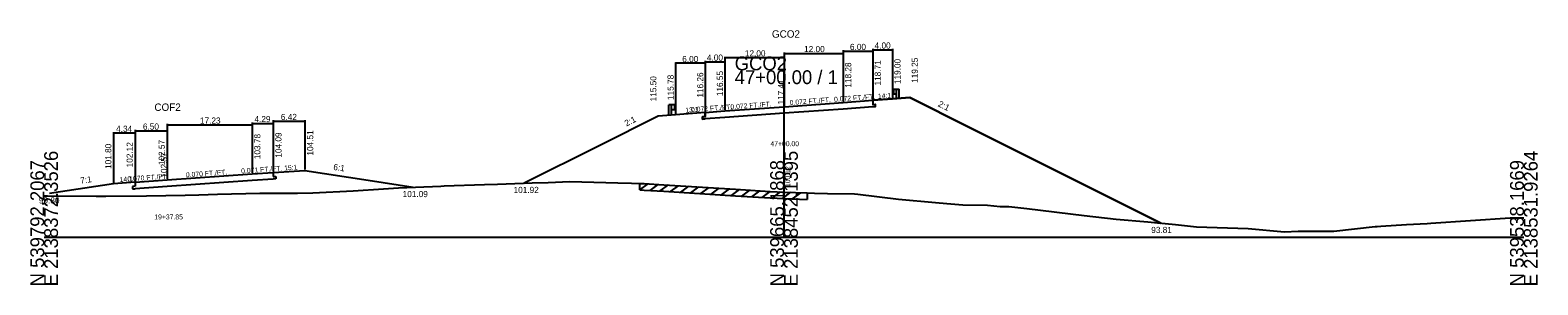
# Model space of a CAD drawing. Extents: x -14327 to 8886, y -10 to 39048.
# Drawn here: x 997.2 to 1302.8, y 33990.3 to 34041.9 of the extents above; entities that cross this region are included whole.
import ezdxf

# ---------------------------------------------------------------- set-up
doc = ezdxf.new("R2010")
doc.units = 0
for name, color, linetype in [('Level 1', 7, 'Continuous'), ('Level 20', 7, 'Continuous'), ('Level 5', 7, 'Continuous'), ('Level 53', 7, 'Continuous'), ('Level 54', 7, 'Continuous'), ('Level 55', 7, 'Continuous'), ('Level 7', 7, 'Continuous'), ('RD_GPK_XS_Cell', 7, 'Continuous'), ('RD_XS_EwShp', 7, 'Continuous'), ('RD_XS_ExGround', 7, 'Continuous'), ('RD_XS_ExPaveRet', 7, 'Continuous'), ('RD_XS_Pave', 7, 'Continuous'), ('RD_XS_TX_Baseline', 7, 'Continuous'), ('RD_XS_TX_Elev_EX', 7, 'Continuous'), ('RD_XS_TX_Elev_PR', 7, 'Continuous'), ('RD_XS_TX_Station', 7, 'Continuous')]:
    doc.layers.add(name, color=color, linetype=linetype)

msp = doc.modelspace()

# ---------------------------------------------------------------- linework, layer by layer
at = {"layer": 'Level 1'}
for p, q in [((1172.02, 34029.81), (1172.14, 34029.9)), ((1172.02, 34029.71), (1172.14, 34029.62)), ((1172.02, 34029.28), (1172.14, 34029.37)), ((1172.02, 34029.18), (1172.14, 34029.09)), ((1172.15, 34029.91), (1172.23, 34029.92)), ((1172.15, 34029.08), (1172.23, 34029.07)), ((1172.16, 34029.57), (1172.16, 34029.42)), ((1172.23, 34029.98), (1172.23, 34029.01)), ((1172.23, 34029.98), (1172.78, 34029.98)), ((1172.23, 34029.01), (1172.78, 34029.01)), ((1172.78, 34028), (1172.78, 34029.98)), ((1172.78, 34029.98), (1173.34, 34029.98)), ((1173.34, 34028), (1173.34, 34029.98)), ((1126.66, 34024.78), (1126.66, 34026.77)), ((1127.22, 34026.77), (1126.66, 34026.77)), ((1127.22, 34024.78), (1127.22, 34026.77)), ((1127.77, 34026.77), (1127.22, 34026.77)), ((1127.77, 34025.79), (1127.22, 34025.79)), ((1127.77, 34026.77), (1127.77, 34025.79)), ((1127.85, 34026.69), (1127.77, 34026.71)), ((1127.85, 34025.87), (1127.77, 34025.86)), ((1127.84, 34026.36), (1127.84, 34026.2)), ((1127.98, 34026.6), (1127.86, 34026.69)), ((1127.98, 34026.5), (1127.86, 34026.4)), ((1127.98, 34026.07), (1127.86, 34026.16)), ((1127.98, 34025.97), (1127.86, 34025.87))]:
    msp.add_line(p, q, dxfattribs=at)
for centre, radius, start, end in [((1172.07, 34029.76), 0.0651, 129.0336, 230.9663), ((1172.07, 34029.23), 0.0651, 129.0336, 230.9663), ((1172.09, 34029.42), 0.0651, 302.9895, 0), ((1172.15, 34029.88), 0.026, 90, 129.0505), ((1172.09, 34029.57), 0.0651, 0, 45), ((1172.15, 34029.11), 0.026, 230.9496, 270), ((1127.91, 34026.36), 0.0651, 135, 180), ((1127.91, 34026.2), 0.0651, 180, 237.0105), ((1127.85, 34026.67), 0.026, 50.9495, 90), ((1127.85, 34025.89), 0.026, 270, 309.0504), ((1127.93, 34026.55), 0.0651, 309.0337, 50.9664), ((1127.93, 34026.02), 0.0651, 309.0337, 50.9664)]:
    msp.add_arc(centre, radius, start, end, dxfattribs=at)
at = {"layer": 'Level 20'}
for p, q in [((1024.91, 34022.93), (1024.91, 34011.77)), ((1024.91, 34022.73), (1042.14, 34022.73)), ((1042.14, 34023.24), (1042.14, 34012.98)), ((1042.14, 34023.04), (1046.43, 34023.04)), ((1042.14, 34022.93), (1042.14, 34012.98)), ((1046.43, 34023.66), (1046.43, 34013.29)), ((1046.43, 34023.46), (1052.85, 34023.46)), ((1046.43, 34023.24), (1046.43, 34013.29)), ((1052.85, 34023.66), (1052.85, 34013.71)), ((1014.08, 34021.27), (1014.08, 34011)), ((1018.42, 34021.07), (1014.08, 34021.07)), ((1018.42, 34021.72), (1018.42, 34011.32)), ((1018.42, 34021.52), (1024.91, 34021.52)), ((1018.42, 34021.27), (1018.42, 34011.32)), ((1024.91, 34021.72), (1024.91, 34011.77)), ((1046.43, 34013.09), (1052.85, 34013.51)), ((1052.85, 34013.51), (1065.7, 34011.51)), ((1014.08, 34010.8), (1001.06, 34008.8)), ((1018.42, 34011.12), (1014.08, 34010.8)), ((1018.42, 34010.28), (1017.88, 34010.25)), ((1017.88, 34010.25), (1017.88, 34009.75)), ((1018.42, 34011.12), (1024.91, 34011.57)), ((1018.42, 34011.12), (1018.42, 34010.28)), ((1024.91, 34010.24), (1018.42, 34009.78)), ((1024.91, 34011.57), (1042.14, 34012.78)), ((1042.14, 34011.45), (1024.91, 34010.24)), ((1042.14, 34012.78), (1046.43, 34013.09)), ((1046.43, 34011.75), (1042.14, 34011.45)), ((1046.43, 34013.09), (1046.43, 34012.25)), ((1046.43, 34012.25), (1046.96, 34012.29)), ((1046.96, 34011.79), (1046.43, 34011.75)), ((1046.96, 34012.29), (1046.96, 34011.79)), ((1065.7, 34011.51), (1074.8, 34010.09)), ((1017.88, 34009.75), (1018.42, 34009.78))]:
    msp.add_line(p, q, dxfattribs=at)
at = {"layer": 'Level 5'}
for p, q in [((1162, 34025.94), (1150, 34025.08)), ((1168, 34026.37), (1162, 34025.94)), ((1168, 34027.71), (1168, 34026.87)), ((1168, 34026.87), (1168.5, 34026.91)), ((1168.5, 34026.41), (1168, 34026.37)), ((1168.5, 34026.91), (1168.5, 34026.41)), ((1134, 34024.43), (1133.5, 34024.39)), ((1133.5, 34024.39), (1133.5, 34023.89)), ((1133.5, 34023.89), (1134, 34023.93)), ((1134, 34025.26), (1134, 34024.43)), ((1138, 34024.21), (1134, 34023.93)), ((1150, 34025.08), (1138, 34024.21))]:
    msp.add_line(p, q, dxfattribs=at)
at = {"layer": 'Level 54'}
for p, q in [((1162, 34037.86), (1162, 34027.48)), ((1162, 34037.66), (1168, 34037.66)), ((1168, 34038.15), (1168, 34027.91)), ((1168, 34037.95), (1172, 34037.95)), ((1168, 34037.86), (1168, 34027.91)), ((1172, 34038.15), (1172, 34028.2)), ((1128, 34035.41), (1128, 34024.98)), ((1134, 34035.21), (1128, 34035.21)), ((1134, 34035.7), (1134, 34025.46)), ((1134, 34035.5), (1138, 34035.5)), ((1134, 34035.41), (1134, 34025.46)), ((1138, 34036.56), (1138, 34025.75)), ((1138, 34036.36), (1150, 34036.36)), ((1138, 34035.7), (1138, 34025.75)), ((1150, 34037.43), (1150, 34026.61)), ((1150, 34037.23), (1162, 34037.23)), ((1150, 34036.56), (1150, 34026.61)), ((1162, 34037.43), (1162, 34027.48))]:
    msp.add_line(p, q, dxfattribs=at)
at = {"layer": 'Level 7'}
for p, q in [((1168, 34027.71), (1172, 34028)), ((1172, 34028), (1175.5, 34028.25)), ((1175.5, 34028.25), (1187.5, 34022.25)), ((1124.5, 34024.5), (1112.5, 34018.5)), ((1128, 34024.78), (1124.5, 34024.5)), ((1134, 34025.26), (1128, 34024.78)), ((1187.5, 34022.25), (1226.38, 34002.81)), ((1112.5, 34018.5), (1097.33, 34010.92))]:
    msp.add_line(p, q, dxfattribs=at)
at = {"layer": 'RD_GPK_XS_Cell'}
for p, q in [((1150, 34000), (1150, 34033.8)), ((1000, 34000), (1150, 34000)), ((1150, 34000), (1300, 34000))]:
    msp.add_line(p, q, dxfattribs=at)
at = {"layer": 'RD_XS_EwShp'}
msp.add_lwpolyline([(1138, 34024.21), (1134, 34023.93), (1133.5, 34023.89), (1133.5, 34024.39), (1134, 34024.43), (1134, 34025.26), (1128, 34024.78), (1124.5, 34024.5), (1112.5, 34018.5), (1097.33, 34010.92), (1098.97, 34010.97), (1102.19, 34011.07), (1106.56, 34011.27), (1116.32, 34010.98), (1119.05, 34010.95), (1120.8, 34010.87), (1121.63, 34010.83), (1125.61, 34010.61), (1140.17, 34009.67), (1147.2, 34009.22), (1150.06, 34009.12), (1154.72, 34008.93), (1156.18, 34008.91), (1158.82, 34008.84), (1164.31, 34008.78), (1164.99, 34008.7), (1173.22, 34007.69), (1180.74, 34006.97), (1182.99, 34006.77), (1186.26, 34006.54), (1191.28, 34006.45), (1193.84, 34006.16), (1195.58, 34006.17), (1199.23, 34005.77), (1210.85, 34004.36), (1217.34, 34003.62), (1223.74, 34003.07), (1226.38, 34002.81), (1187.5, 34022.25), (1175.5, 34028.25), (1172, 34028), (1168, 34027.71), (1168, 34026.87), (1168.5, 34026.91), (1168.5, 34026.41), (1168, 34026.37), (1162, 34025.94), (1150, 34025.08)], close=True, dxfattribs=at)
at = {"layer": 'RD_XS_ExGround'}
for p, q in [((1071.85, 34009.96), (1080.42, 34010.34)), ((1080.42, 34010.34), (1081.08, 34010.36)), ((1081.08, 34010.36), (1089.28, 34010.67)), ((1089.28, 34010.67), (1091.89, 34010.73)), ((1091.89, 34010.73), (1093.64, 34010.78)), ((1093.64, 34010.78), (1095.42, 34010.85)), ((1095.42, 34010.85), (1098.97, 34010.97)), ((1098.97, 34010.97), (1102.19, 34011.07)), ((1102.19, 34011.07), (1106.56, 34011.27)), ((1106.56, 34011.27), (1116.32, 34010.98)), ((1116.32, 34010.98), (1119.05, 34010.95)), ((1119.05, 34010.95), (1120.8, 34010.87)), ((1120.8, 34010.87), (1121.63, 34010.83)), ((1121.63, 34010.83), (1125.61, 34010.61)), ((1125.61, 34010.61), (1140.17, 34009.67)), ((1000, 34008.34), (1000.7, 34008.35)), ((1000.7, 34008.35), (1010.51, 34008.28)), ((1010.51, 34008.28), (1010.86, 34008.27)), ((1010.86, 34008.27), (1012.5, 34008.28)), ((1012.5, 34008.28), (1020.77, 34008.32)), ((1020.77, 34008.32), (1028.59, 34008.51)), ((1028.59, 34008.51), (1031.33, 34008.57)), ((1031.33, 34008.57), (1035.11, 34008.71)), ((1035.11, 34008.71), (1043.72, 34008.92)), ((1043.72, 34008.92), (1051.35, 34008.88)), ((1051.35, 34008.88), (1054.5, 34008.93)), ((1054.5, 34008.93), (1062.62, 34009.38)), ((1062.62, 34009.38), (1068.78, 34009.76)), ((1068.78, 34009.76), (1071.85, 34009.96)), ((1140.17, 34009.67), (1147.2, 34009.22)), ((1147.2, 34009.22), (1150.06, 34009.12)), ((1150.06, 34009.12), (1154.72, 34008.93)), ((1154.72, 34008.93), (1156.18, 34008.91)), ((1156.18, 34008.91), (1158.82, 34008.84)), ((1158.82, 34008.84), (1164.31, 34008.78)), ((1164.31, 34008.78), (1164.99, 34008.7)), ((1164.99, 34008.7), (1173.22, 34007.69)), ((1173.22, 34007.69), (1180.74, 34006.97)), ((1180.74, 34006.97), (1182.99, 34006.77)), ((1182.99, 34006.77), (1186.26, 34006.54)), ((1186.26, 34006.54), (1191.28, 34006.45)), ((1191.28, 34006.45), (1193.84, 34006.16)), ((1193.84, 34006.16), (1195.58, 34006.17)), ((1195.58, 34006.17), (1199.23, 34005.77)), ((1199.23, 34005.77), (1210.85, 34004.36)), ((1210.85, 34004.36), (1217.34, 34003.62)), ((1217.34, 34003.62), (1223.74, 34003.07)), ((1223.74, 34003.07), (1229.38, 34002.51)), ((1229.38, 34002.51), (1233.6, 34002.05)), ((1233.6, 34002.05), (1244.09, 34001.73)), ((1244.09, 34001.73), (1251.49, 34001.08)), ((1251.49, 34001.08), (1254.24, 34001.19)), ((1254.24, 34001.19), (1257.96, 34001.18)), ((1257.96, 34001.18), (1261.47, 34001.22)), ((1261.47, 34001.22), (1269.87, 34002.12)), ((1269.87, 34002.12), (1270.25, 34002.14)), ((1270.25, 34002.14), (1271.02, 34002.18)), ((1271.02, 34002.18), (1276.2, 34002.53)), ((1276.2, 34002.53), (1280.4, 34002.76)), ((1280.4, 34002.76), (1281.14, 34002.82)), ((1281.14, 34002.82), (1297.2, 34003.89)), ((1297.2, 34003.89), (1300, 34003.89))]:
    msp.add_line(p, q, dxfattribs=at)
at = {"layer": 'RD_XS_ExPaveRet'}
for p, q in [((1120.8, 34009.57), (1120.8, 34010.87)), ((1120.8, 34009.57), (1122.47, 34010.78)), ((1122.86, 34009.46), (1124.52, 34010.67)), ((1124.92, 34009.35), (1126.57, 34010.55)), ((1126.99, 34009.22), (1128.63, 34010.41)), ((1129.05, 34009.09), (1130.69, 34010.28)), ((1131.11, 34008.95), (1132.75, 34010.15)), ((1120.8, 34009.57), (1121.63, 34009.53)), ((1121.63, 34009.53), (1125.61, 34009.31)), ((1125.61, 34009.31), (1140.17, 34008.37)), ((1133.17, 34008.82), (1134.81, 34010.01)), ((1135.24, 34008.69), (1136.88, 34009.88)), ((1137.3, 34008.55), (1138.94, 34009.75)), ((1139.36, 34008.42), (1141, 34009.61)), ((1140.17, 34008.37), (1147.2, 34007.92)), ((1141.42, 34008.29), (1143.06, 34009.48)), ((1143.48, 34008.15), (1145.13, 34009.35)), ((1145.55, 34008.02), (1147.19, 34009.22)), ((1147.2, 34007.92), (1150.06, 34007.82)), ((1147.61, 34007.9), (1149.32, 34009.14)), ((1149.67, 34007.83), (1151.37, 34009.07)), ((1150.06, 34007.82), (1154.72, 34007.63)), ((1151.73, 34007.75), (1153.42, 34008.98)), ((1154.72, 34008.93), (1154.72, 34007.63))]:
    msp.add_line(p, q, dxfattribs=at)
at = {"layer": 'RD_XS_Pave'}
for p, q in [((1134, 34025.26), (1138, 34025.55)), ((1138, 34025.55), (1150, 34026.41)), ((1150, 34026.41), (1162, 34027.28)), ((1162, 34027.28), (1168, 34027.71))]:
    msp.add_line(p, q, dxfattribs=at)

# ---------------------------------------------------------------- texts
at = {"layer": 'Level 20'}
for s, height, p in [('COF2', 1.5, (1022.35, 34025.57)), ('4.34', 1.25, (1014.59, 34021.32)), ('6.50', 1.25, (1020.02, 34021.77)), ('17.23', 1.25, (1031.59, 34022.98)), ('4.29', 1.25, (1042.64, 34023.29)), ('6.42', 1.25, (1047.99, 34023.71)), ('99.80', 1.25, (998.93, 34006.8)), ('101.09', 1.25, (1072.68, 34008.09)), ('19+37.85', 1, (1022.33, 34003.57))]:
    msp.add_text(s, height=height, dxfattribs=at).set_placement(p)
for s, height, rotation, p in [('102.57', 1.25, 90, (1024.46, 34014.57)), ('103.78', 1.25, 90, (1043.84, 34015.78)), ('104.09', 1.25, 90, (1048.12, 34016.09)), ('104.51', 1.25, 90, (1054.55, 34016.51)), ('101.80', 1.25, 90, (1013.62, 34013.8)), ('102.12', 1.25, 90, (1017.96, 34014.12)), (' 102.57', 1.25, 90, (1024.91, 34011.57)), ('0.070 FT./FT.', 1, 4.0215, (1028.77, 34012.09)), ('0.071 FT./FT.', 1, 4.0348, (1039.97, 34012.88)), ('15:1', 1, 3.7695, (1048.69, 34013.49)), ('6:1', 1.25, 351.1515, (1058.56, 34013.63)), ('7:1', 1.25, 8.7357, (1007.42, 34010.79)), ('14:1', 1, 4.2183, (1015.33, 34011.14)), ('0.070 FT./FT.', 1, 4.0056, (1016.91, 34011.26))]:
    msp.add_text(s, height=height, rotation=rotation, dxfattribs=at).set_placement(p)
at = {"layer": 'Level 53'}
for s, rotation, p in [('118.28', 90, (1163.63, 34030.28)), ('118.71', 90, (1169.63, 34030.71)), ('119.00', 90, (1173.63, 34031)), ('119.25', 90, (1177.13, 34031.25)), ('115.50', 90, (1124.13, 34027.5)), ('115.78', 90, (1127.63, 34027.78)), ('116.26', 90, (1133.63, 34028.26)), ('116.55', 90, (1137.63, 34028.55)), ('2:1', 333.4349, (1181.11, 34026.56)), ('2:1', 26.5651, (1118.05, 34022.39))]:
    msp.add_text(s, height=1.25, rotation=rotation, dxfattribs=at).set_placement(p)
for s, p in [('101.92', (1095.17, 34008.92)), ('93.81', (1224.46, 34000.81))]:
    msp.add_text(s, height=1.25, dxfattribs=at).set_placement(p)
at = {"layer": 'Level 54'}
for s, p in [('12.00', (1142.07, 34036.61)), ('12.00', (1154.07, 34037.48)), ('6.00', (1163.37, 34037.91)), ('4.00', (1168.37, 34038.2)), ('6.00', (1129.37, 34035.46)), ('4.00', (1134.37, 34035.75))]:
    msp.add_text(s, height=1.25, dxfattribs=at).set_placement(p)
at = {"layer": 'Level 55'}
for s, rotation, p in [('0.072 FT./FT.', 4.1182, (1160.18, 34027.4)), ('14:1', 4.1182, (1169.08, 34028.04)), ('13:1', 4.5739, (1130.03, 34025.19)), ('0.072 FT./FT.', 4.1182, (1131.18, 34025.31)), ('0.072 FT./FT.', 4.1182, (1139.18, 34025.88)), ('0.072 FT./FT.', 4.1182, (1151.18, 34026.75))]:
    msp.add_text(s, height=1, rotation=rotation, dxfattribs=at).set_placement(p)
at = {"layer": 'RD_GPK_XS_Cell'}
for s, p in [('GCO2', (1140, 34033.8)), ('47+00.00 / 1', (1140, 34031))]:
    msp.add_text(s, height=2.8, dxfattribs=at).set_placement(p)
for s, p in [('E 2138372.3526', (1002.8, 33990)), ('E 2138452.1395', (1152.8, 33990)), ('E 2138531.9264', (1302.8, 33990)), ('N 539792.2067', (1000, 33990)), ('N 539665.1868', (1150, 33990)), ('N 539538.1669', (1300, 33990))]:
    msp.add_text(s, height=2.8, rotation=90, dxfattribs=at).set_placement(p)
at = {"layer": 'RD_XS_TX_Baseline'}
msp.add_text('GCO2', height=1.5, dxfattribs=at).set_placement((1147.55, 34040.41))
at = {"layer": 'RD_XS_TX_Elev_EX'}
msp.add_text('100.12', height=1, rotation=90, dxfattribs=at).set_placement((1151.25, 34010.12))
at = {"layer": 'RD_XS_TX_Elev_PR'}
msp.add_text(' 117.41', height=1.25, rotation=90, dxfattribs=at).set_placement((1150, 34026.41))
at = {"layer": 'RD_XS_TX_Station'}
msp.add_text('47+00.00', height=1, dxfattribs=at).set_placement((1147.25, 34018.41))

doc.saveas('drawing.dxf')
